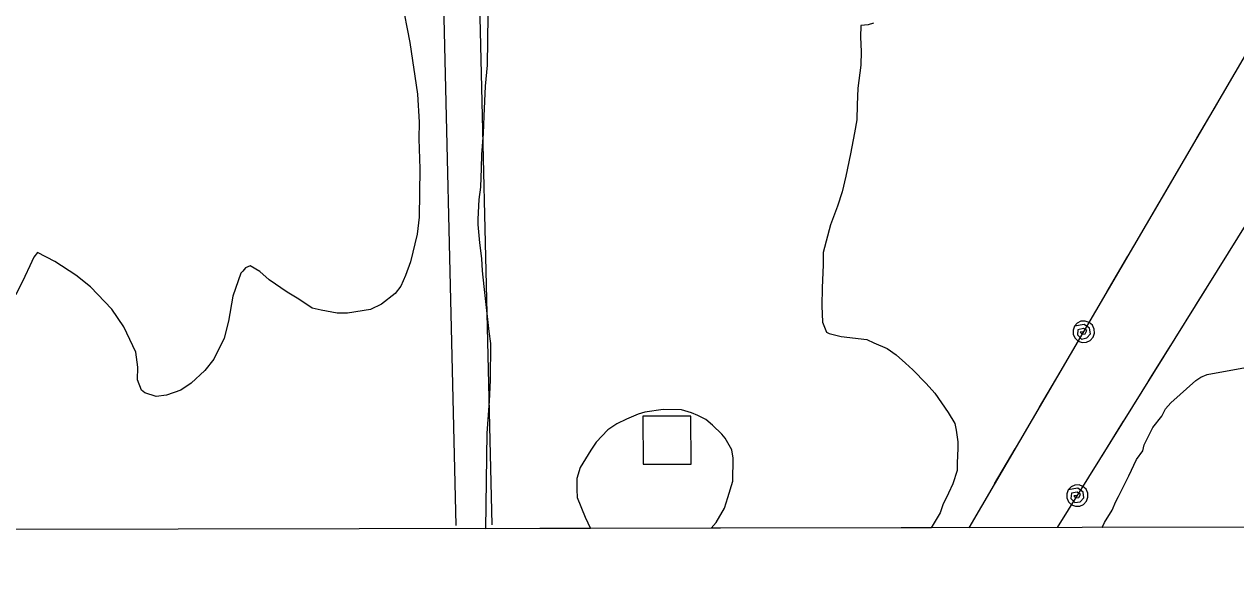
# Model space of a CAD drawing. Extents: x 3329297 to 3367176, y 649250 to 674653.
# Drawn here: x 3352900 to 3353911, y 654632 to 655090 of the extents above; entities that cross this region are included whole.
import ezdxf

# ---------------------------------------------------------------- set-up
doc = ezdxf.new("R2010")
doc.units = 0
for name, color, linetype in [('V-BLDG-OTLN', 7, 'Continuous'), ('V-GRID-FRAM', 7, 'Continuous'), ('V-ROAD-CNTR', 7, 'Continuous'), ('V-SITE-VEGE', 7, 'Continuous'), ('V-UTIL-LINE', 7, 'Continuous')]:
    doc.layers.add(name, color=color, linetype=linetype)

msp = doc.modelspace()

# ---------------------------------------------------------------- linework, layer by layer
at = {"layer": 'V-BLDG-OTLN'}
msp.add_lwpolyline([(3353416.1, 654763.4), (3353416.3, 654723.4), (3353456.3, 654723.5), (3353456.1, 654763.5)], close=True, dxfattribs=at)
at = {"layer": 'V-GRID-FRAM'}
msp.add_lwpolyline([(3333403.5, 672816.3), (3364945.5, 672875.9), (3364987.9, 654691.7), (3333429.9, 654632), (3333403.5, 672816.3)], dxfattribs=at)
at = {"layer": 'V-ROAD-CNTR'}
for points in [[(3353260.3, 654672.2), (3353247.2, 655224.9), (3353241.5, 655860.3), (3353239.7, 655980.5)], [(3353260.3, 654672.2), (3353247.2, 655224.9), (3353241.5, 655860.3), (3353239.7, 655979.8)], [(3353290.3, 654672.9), (3353277.2, 655225.4), (3353271.5, 655860.6), (3353269.8, 655972.4)], [(3353290.3, 654672.9), (3353277.2, 655225.4), (3353271.5, 655860.6), (3353269.9, 655971.1)]]:
    msp.add_lwpolyline(points, dxfattribs=at)
at = {"layer": 'V-SITE-VEGE'}
for p, q in [((3353214.8, 655110.7), (3353221.7, 655075)), ((3353286.6, 655056.1), (3353287.1, 655097.4)), ((3353597.9, 655089), (3353597.7, 655079.4)), ((3353604.1, 655089.5), (3353597.9, 655089)), ((3353608.6, 655091.1), (3353604.1, 655089.5)), ((3353597.7, 655079.4), (3353598.2, 655067.5)), ((3353221.7, 655075), (3353228, 655031.9)), ((3353598.2, 655067.5), (3353598, 655056.1)), ((3353284.7, 655038.5), (3353286.6, 655056.1)), ((3353598, 655056.1), (3353595.5, 655036.9)), ((3353283.8, 655013.6), (3353284.7, 655038.5)), ((3353228, 655031.9), (3353229.4, 655008.6)), ((3353595.5, 655036.9), (3353594.8, 655022.8)), ((3353594.8, 655022.8), (3353594.6, 655010.3)), ((3353229.4, 655008.6), (3353229.2, 654994.5)), ((3353283.1, 654998.9), (3353283.8, 655013.6)), ((3353594.6, 655010.3), (3353592.8, 654999.6)), ((3353281.7, 654981.4), (3353283.1, 654998.9)), ((3353592.8, 654999.6), (3353589.2, 654982.1)), ((3353229.2, 654994.5), (3353230, 654969.6)), ((3353281.6, 654970.1), (3353281.7, 654981.4)), ((3353589.2, 654982.1), (3353585.5, 654963.4)), ((3353230, 654969.6), (3353229.5, 654929.4)), ((3353280.8, 654954.2), (3353281.6, 654970.1)), ((3353585.5, 654963.4), (3353582.5, 654950.4)), ((3353279.5, 654944), (3353280.8, 654954.2)), ((3353582.5, 654950.4), (3353578.4, 654938.6)), ((3353278.8, 654927.6), (3353279.5, 654944)), ((3353578.4, 654938.6), (3353572.6, 654922.8)), ((3353229.5, 654929.4), (3353227.7, 654915.2)), ((3353278.7, 654923.1), (3353278.8, 654927.6)), ((3353280.2, 654907.8), (3353278.7, 654923.1)), ((3353572.6, 654922.8), (3353566.6, 654899.7)), ((3353227.7, 654915.2), (3353222.3, 654892.1)), ((3353281.8, 654894.7), (3353280.2, 654907.8)), ((3352911, 654899.9), (3352908.1, 654896)), ((3352925.6, 654892.4), (3352911, 654899.9)), ((3353566.6, 654899.7), (3353566.5, 654889.5)), ((3352904.6, 654888.7), (3352900.5, 654879.7)), ((3352908.1, 654896), (3352904.6, 654888.7)), ((3352943, 654880.9), (3352925.6, 654892.4)), ((3353084.6, 654887), (3353082.3, 654884.2)), ((3353088.6, 654888.7), (3353084.6, 654887)), ((3353096.5, 654884), (3353088.6, 654888.7)), ((3353222.3, 654892.1), (3353218.2, 654880.8)), ((3353282.2, 654884.6), (3353281.8, 654894.7)), ((3353566.5, 654889.5), (3353565.7, 654870.3)), ((3352900.5, 654879.7), (3352893, 654864.5)), ((3352955.3, 654871.1), (3352943, 654880.9)), ((3353080.6, 654882.5), (3353074.1, 654863.4)), ((3353082.3, 654884.2), (3353080.6, 654882.5)), ((3353104.3, 654877.1), (3353096.5, 654884)), ((3353119.5, 654866.8), (3353104.3, 654877.1)), ((3353218.2, 654880.8), (3353214.1, 654871.8)), ((3353283.7, 654871.5), (3353282.2, 654884.6)), ((3352973.2, 654852.7), (3352955.3, 654871.1)), ((3353129, 654861), (3353119.5, 654866.8)), ((3353214.1, 654871.8), (3353209.5, 654865.6)), ((3353287.8, 654834.1), (3353283.7, 654871.5)), ((3353565.7, 654870.3), (3353565.5, 654855.5)), ((3353074.1, 654863.4), (3353070.5, 654842.5)), ((3353140.3, 654853.5), (3353129, 654861)), ((3353198, 654856.7), (3353188.9, 654852.3)), ((3353209.5, 654865.6), (3353198, 654856.7)), ((3352983.2, 654837.9), (3352973.2, 654852.7)), ((3353147.6, 654851.7), (3353140.3, 654853.5)), ((3353161.2, 654849.3), (3353147.6, 654851.7)), ((3353169.6, 654849.2), (3353161.2, 654849.3)), ((3353188.9, 654852.3), (3353169.6, 654849.2)), ((3353565.5, 654855.5), (3353565.9, 654841.9)), ((3352993.2, 654816.8), (3352983.2, 654837.9)), ((3353070.5, 654842.5), (3353066.9, 654828.4)), ((3353565.9, 654841.9), (3353569.2, 654833.4)), ((3353066.9, 654828.4), (3353058.2, 654810.9)), ((3353289.4, 654823.9), (3353287.8, 654834.1)), ((3353569.2, 654833.4), (3353571.4, 654832.2)), ((3353571.4, 654832.2), (3353581.6, 654829.9)), ((3353581.6, 654829.9), (3353603.1, 654827.3)), ((3353603.1, 654827.3), (3353608.7, 654824.4)), ((3352994.7, 654804.3), (3352993.2, 654816.8)), ((3353289, 654793.3), (3353289.4, 654823.9)), ((3353608.7, 654824.4), (3353620, 654819.8)), ((3353620, 654819.8), (3353627.3, 654814.6)), ((3353058.2, 654810.9), (3353050.7, 654801.4)), ((3353627.3, 654814.6), (3353635.1, 654807.7)), ((3353635.1, 654807.7), (3353641.3, 654801.9)), ((3352994.6, 654793.6), (3352994.7, 654804.3)), ((3353050.7, 654801.4), (3353039.3, 654790.8)), ((3353641.3, 654801.9), (3353652.5, 654790.5)), ((3353877.4, 654793), (3353881.6, 654796)), ((3353881.6, 654796), (3353886.8, 654798)), ((3353886.8, 654798), (3353919, 654803.9)), ((3352997.9, 654785.1), (3352994.6, 654793.6)), ((3353000.7, 654782.8), (3352997.9, 654785.1)), ((3353030.7, 654785.2), (3353018.7, 654780.8)), ((3353039.3, 654790.8), (3353030.7, 654785.2)), ((3353288.2, 654775.8), (3353289, 654793.3)), ((3353652.5, 654790.5), (3353659.7, 654782.5)), ((3353856.5, 654774.6), (3353877.4, 654793)), ((3353010.2, 654779.8), (3353000.7, 654782.8)), ((3353018.7, 654780.8), (3353010.2, 654779.8)), ((3353286.2, 654749.2), (3353288.2, 654775.8)), ((3353659.7, 654782.5), (3353670.8, 654766.5)), ((3353412.1, 654765.2), (3353402.4, 654760.8)), ((3353417.7, 654766.8), (3353412.1, 654765.2)), ((3353433.1, 654768.9), (3353417.7, 654766.8)), ((3353448.3, 654768.7), (3353433.1, 654768.9)), ((3353456.8, 654766.3), (3353448.3, 654768.7)), ((3353461.9, 654764), (3353456.8, 654766.3)), ((3353670.8, 654766.5), (3353676.4, 654757.3)), ((3353849.1, 654763.3), (3353852.2, 654769.4)), ((3353852.2, 654769.4), (3353856.5, 654774.6)), ((3353394.4, 654756.9), (3353387, 654751.9)), ((3353402.4, 654760.8), (3353394.4, 654756.9)), ((3353468.6, 654760.5), (3353461.9, 654764)), ((3353474.2, 654755.9), (3353468.6, 654760.5)), ((3353482.1, 654748.4), (3353474.2, 654755.9)), ((3353676.4, 654757.3), (3353677.4, 654751.7)), ((3353841.7, 654754), (3353849.1, 654763.3)), ((3353285.2, 654669.6), (3353286.2, 654749.2)), ((3353387, 654751.9), (3353377.2, 654741.8)), ((3353484.9, 654745), (3353482.1, 654748.4)), ((3353490.4, 654735.3), (3353484.9, 654745)), ((3353677.4, 654751.7), (3353679, 654742)), ((3353834.2, 654739.6), (3353841.7, 654754)), ((3353372.6, 654735.1), (3353363.9, 654720.5)), ((3353377.2, 654741.8), (3353372.6, 654735.1)), ((3353491.4, 654728.5), (3353490.4, 654735.3)), ((3353679, 654736.4), (3353678.2, 654724.5)), ((3353679, 654742), (3353679, 654736.4)), ((3353827.9, 654727.2), (3353833.1, 654734.4)), ((3353833.1, 654734.4), (3353834.2, 654739.6)), ((3353491.2, 654709.3), (3353491.4, 654728.5)), ((3353678.2, 654724.5), (3353678.2, 654718.2)), ((3353821.5, 654713.8), (3353827.9, 654727.2)), ((3353363.9, 654720.5), (3353361, 654711.4)), ((3353678.2, 654718.2), (3353674.6, 654707)), ((3353361, 654711.4), (3353360.9, 654702.4)), ((3353487.1, 654695.7), (3353491.2, 654709.3)), ((3353674.6, 654707), (3353671.1, 654699.1)), ((3353813, 654696.3), (3353821.5, 654713.8)), ((3353360.9, 654702.4), (3353361.4, 654695.6)), ((3353361.4, 654695.6), (3353368, 654679.1)), ((3353484.1, 654686.7), (3353487.1, 654695.7)), ((3353671.1, 654699.1), (3353666.5, 654689.5)), ((3353810.8, 654692.2), (3353813, 654696.3)), ((3353477.2, 654674.9), (3353484.1, 654686.7)), ((3353666.5, 654689.5), (3353664.1, 654682.7)), ((3353801.3, 654674.7), (3353807.6, 654685)), ((3353807.6, 654685), (3353810.8, 654692.2)), ((3353368, 654679.1), (3353372.5, 654669.7)), ((3353473.1, 654669.9), (3353477.2, 654674.9)), ((3353664.1, 654682.7), (3353656.6, 654670.4)), ((3353799.2, 654670.6), (3353801.3, 654674.7)), ((3355569.7, 654673.9), (3353799.2, 654670.6)), ((3353372.5, 654669.7), (3353285.2, 654669.6)), ((3353656.6, 654670.3), (3353473.1, 654669.9)), ((3353656.6, 654670.4), (3353656.6, 654670.3))]:
    msp.add_line(p, q, dxfattribs=at)
at = {"layer": 'V-UTIL-LINE'}
for points in [[(3353688.2, 654670.3), (3353920.9, 655067.6), (3354652.8, 655214.6)], [(3353878.4, 654995.1), (3353895.6, 655024.4)], [(3353761.9, 654670.5), (3353975.3, 655012.9)], [(3353841, 654931.2), (3353858.2, 654960.6)], [(3353803.6, 654867.4), (3353820.8, 654896.7)], [(3353877.5, 654855.9), (3353895.5, 654884.8)], [(3353783.9, 654833.8), (3353781, 654833.5), (3353782.5, 654831.7), (3353785.2, 654832), (3353786.4, 654834.7), (3353783.6, 654836.5), (3353779, 654835.5), (3353778.6, 654831.2), (3353782, 654827.7), (3353786.5, 654828.7), (3353789.5, 654831.9), (3353788.7, 654836.7), (3353784.2, 654839.8), (3353776.1, 654838.3), (3353775, 654835), (3353775.2, 654831.5), (3353776.7, 654828.3), (3353779.3, 654826), (3353782.7, 654824.8), (3353786.2, 654825), (3353789.3, 654826.6), (3353791.7, 654829.2), (3353792.8, 654832.5), (3353792.6, 654836), (3353791.1, 654839.2), (3353788.4, 654841.5), (3353785.1, 654842.7), (3353781.6, 654842.5), (3353778.5, 654840.9), (3353776.1, 654838.3)], [(3353838.3, 654793.1), (3353856.3, 654822)], [(3353747, 654770.8), (3353764.2, 654800.1)], [(3353799.2, 654730.3), (3353817.2, 654759.2)], [(3353709.6, 654706.9), (3353726.8, 654736.2)], [(3353778.6, 654697.3), (3353775.7, 654697.1), (3353777.1, 654695.3), (3353779.9, 654695.5), (3353781.1, 654698.1), (3353778.3, 654700.1), (3353773.7, 654699.1), (3353773.2, 654694.9), (3353776.5, 654691.3), (3353781, 654692.1), (3353784.1, 654695.3), (3353783.5, 654700.1), (3353779, 654703.3), (3353770.9, 654702), (3353769.7, 654698.7), (3353769.8, 654695.2), (3353771.2, 654692), (3353773.8, 654689.6), (3353777.1, 654688.4), (3353780.6, 654688.5), (3353783.8, 654689.9), (3353786.2, 654692.5), (3353787.4, 654695.8), (3353787.3, 654699.3), (3353785.9, 654702.5), (3353783.3, 654704.9), (3353780, 654706.1), (3353776.5, 654706), (3353773.3, 654704.6), (3353770.9, 654702)], [(3353688.2, 654670.3), (3353689.4, 654672.4)]]:
    msp.add_lwpolyline(points, dxfattribs=at)

doc.saveas('drawing.dxf')
